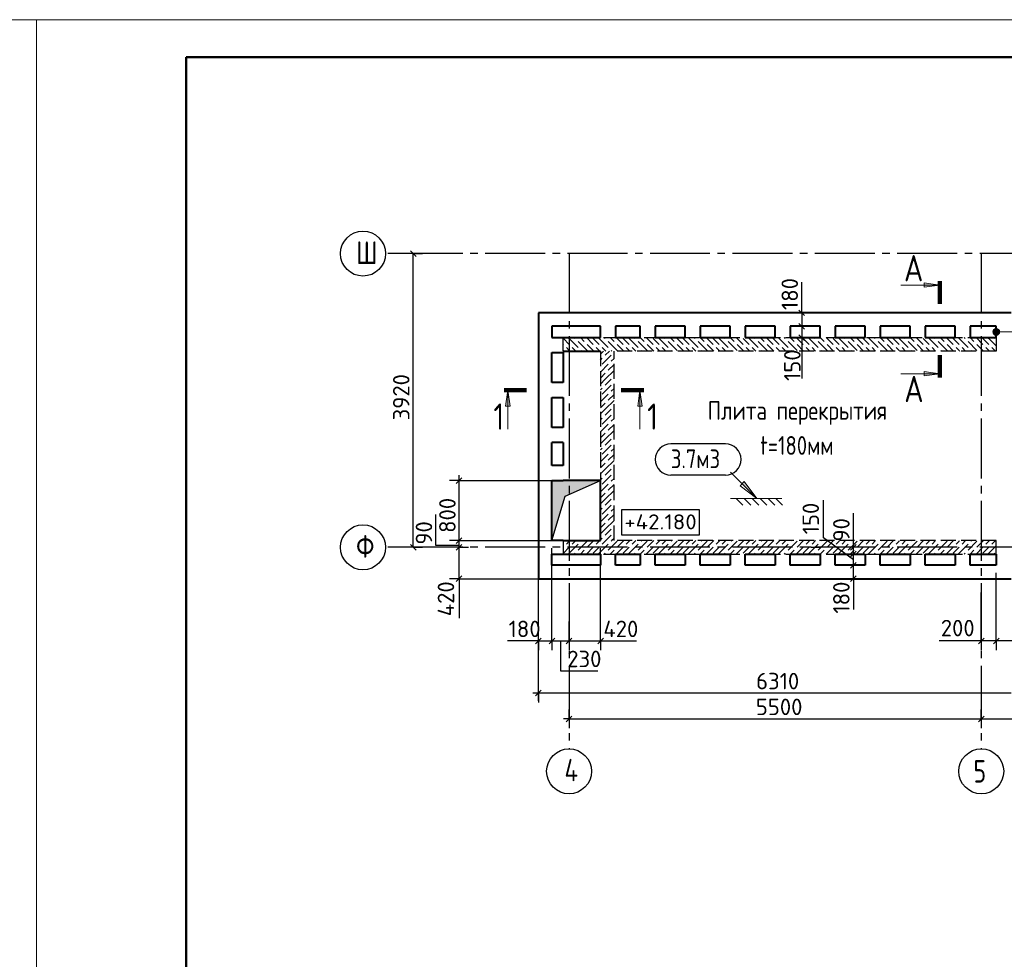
# Model space of a CAD drawing. Header units: millimetres. Extents: x 40580 to 1930067, y -240640 to 81020.
# Tile 668 of 686: x 1802227 to 1815366, y -222392 to -209850. Entities that reach past the tile are written whole.
import ezdxf

# ---------------------------------------------------------------- set-up
doc = ezdxf.new("R2010")
doc.units = ezdxf.units.MM
for name, pattern in [('______2', [270, 200, -70]), ('______5', [1100, 800, -100, 100, -100]), ('CENTER', [2, 1.25, -0.25, 0.25, -0.25])]:
    doc.linetypes.add(name, pattern=pattern)
for name, color, linetype, lineweight in [('Standard', 7, 'Continuous', 25), ('Высотные отметки', 7, 'Continuous', 25), ('ОСИ', 7, 'CENTER', 15), ('Основная', 7, 'Continuous', 40), ('Примечания', 7, 'Continuous', 13), ('Узлы символ', 7, 'Continuous', 25)]:
    doc.layers.add(name, color=color, linetype=linetype, lineweight=lineweight)
doc.layers.add('ЖБ Стена верхний уровень', color=7, linetype='______2', true_color=0x656565)
for name, color, linetype in [('Размерная выноска', 7, 'Continuous'), ('Тонкие', 7, 'Continuous'), ('ФВ-2', 7, 'Continuous')]:
    doc.layers.add(name, color=color, linetype=linetype)
doc.styles.add('GOST 2.304', font='isocpeur.ttf', dxfattribs={"width": 0.8})
doc.styles.add('ISOCPEUR', font='isocpeur.ttf')

msp = doc.modelspace()

# ---------------------------------------------------------------- hatches: boundary and pattern name
at = {"layer": 'Примечания', "linetype": 'Continuous', "lineweight": 13, "transparency": 33554687}
for points in [[(1815219.7, -214039.9), (1815219.7, -213994.9), (1815213.4, -214017.4)], [(1815235.9, -214056.1), (1815235.9, -213978.7), (1815219.7, -213994.9)], [(1815235.9, -214056.1), (1815219.7, -213994.9), (1815219.7, -214039.9)], [(1815258.4, -214062.4), (1815258.4, -213972.4), (1815235.9, -213978.7)], [(1815258.4, -214062.4), (1815235.9, -213978.7), (1815235.9, -214056.1)], [(1815280.9, -214056.1), (1815280.9, -213978.7), (1815258.4, -213972.4)], [(1815280.9, -214056.1), (1815258.4, -213972.4), (1815258.4, -214062.4)], [(1815297.1, -214039.9), (1815297.1, -213994.9), (1815280.9, -213978.7)], [(1815297.1, -214039.9), (1815280.9, -213978.7), (1815280.9, -214056.1)], [(1815297.1, -213994.9), (1815297.1, -214039.9), (1815303.4, -214017.4)], [(1811867.9, -216043.1), (1812065.9, -216241.1), (1811896.2, -216014.9)]]:
    msp.add_hatch(color=7, dxfattribs=at).paths.add_polyline_path(points)
at = {"layer": 'Узлы символ', "linetype": 'Continuous', "lineweight": 13, "transparency": 33554687}
for points in [[(1814296.3, -213361.4), (1814506.3, -213391.4), (1814296.3, -213421.4)], [(1814296.3, -214545.6), (1814506.3, -214575.6), (1814296.3, -214605.6)], [(1808711.5, -215006.5), (1808741.5, -214796.5), (1808771.5, -215006.5)], [(1810473.8, -215006.5), (1810503.8, -214796.5), (1810533.8, -215006.5)]]:
    msp.add_hatch(color=7, dxfattribs=at).paths.add_polyline_path(points, flags=16)
at = {"layer": 'ФВ-2'}
h = msp.add_hatch(color=256, dxfattribs=at)
h.dxf.hatch_style = 1
h.paths.add_polyline_path([(1809741.9, -216105.1), (1809505.4, -216207.9), (1809328.4, -216802.4), (1809328.4, -216022.4)])
h.paths.add_polyline_path([(1809741.9, -216105.1), (1809328.4, -216022.4), (1809328.4, -216002.4), (1809978.4, -216002.4)])

# ---------------------------------------------------------------- linework, layer by layer
at = {"layer": 'Standard', "color": 251, "linetype": 'Continuous', "lineweight": -3, "true_color": 0x656565, "transparency": 33554687}
for p, q in [((1807478.4, -212972.4), (1807353.4, -212972.4)), ((1807478.4, -212972.4), (1807603.4, -212972.4)), ((1812788.4, -213762.4), (1812663.4, -213762.4)), ((1812788.4, -213762.4), (1812913.4, -213762.4)), ((1812788.4, -213942.4), (1812663.4, -213942.4)), ((1812788.4, -213942.4), (1812688.4, -213942.4)), ((1812788.4, -214092.4), (1812663.4, -214092.4)), ((1812788.4, -214092.4), (1812663.4, -214092.4)), ((1812788.4, -214092.4), (1812688.4, -214092.4)), ((1812788.4, -214092.4), (1812688.4, -214092.4)), ((1808089.4, -216002.4), (1807964.4, -216002.4)), ((1808089.4, -216002.4), (1808214.4, -216002.4)), ((1807478.4, -216892.4), (1807353.4, -216892.4)), ((1807478.4, -216892.4), (1807603.4, -216892.4)), ((1808089.4, -216802.4), (1807964.4, -216802.4)), ((1808089.4, -216892.4), (1807964.4, -216892.4)), ((1808089.4, -216802.4), (1808214.4, -216802.4)), ((1808089.4, -216892.4), (1808214.4, -216892.4)), ((1812788.4, -216892.4), (1812663.4, -216892.4)), ((1812788.4, -216892.4), (1812913.4, -216892.4)), ((1812788.4, -216892.4), (1812788.4, -216892.4)), ((1812788.4, -216982.4), (1812663.4, -216982.4)), ((1812788.4, -216982.4), (1812688.4, -216982.4)), ((1812788.4, -217132.4), (1812663.4, -217132.4)), ((1812788.4, -217132.4), (1812688.4, -217132.4)), ((1808089.4, -217312.4), (1807964.4, -217312.4)), ((1808089.4, -217312.4), (1808214.4, -217312.4)), ((1809148.4, -218837.9), (1809148.4, -217307.6)), ((1812788.4, -217312.4), (1812663.4, -217312.4)), ((1812788.4, -217312.4), (1812913.4, -217312.4)), ((1812788.4, -217312.4), (1812788.4, -217312.4)), ((1809148.4, -218141.4), (1809148.4, -218016.4)), ((1809328.4, -218141.4), (1809328.4, -218016.4)), ((1809558.4, -218141.4), (1809558.4, -218016.4)), ((1809978.4, -218141.4), (1809978.4, -218016.4)), ((1815058.4, -218141.4), (1815058.4, -218016.4)), ((1815258.4, -218141.4), (1815258.4, -218016.4)), ((1809148.4, -218141.4), (1809148.4, -218266.4)), ((1809328.4, -218141.4), (1809328.4, -218266.4)), ((1809558.4, -218141.4), (1809558.4, -218266.4)), ((1809978.4, -218141.4), (1809978.4, -218266.4)), ((1815058.4, -218141.4), (1815058.4, -218266.4)), ((1815258.4, -218141.4), (1815258.4, -218266.4)), ((1809148.4, -218942.7), (1809148.4, -218817.7)), ((1809148.4, -218837.9), (1809148.4, -218962.9)), ((1809558.4, -219182.4), (1809558.4, -219057.4)), ((1815058.4, -219182.4), (1815058.4, -219057.4)), ((1809558.4, -219182.4), (1809558.4, -219307.4)), ((1809558.4, -219182.4), (1809558.4, -219182.4)), ((1815058.4, -219182.4), (1815058.4, -219307.4)), ((1815058.4, -219182.4), (1815058.4, -219182.4))]:
    msp.add_line(p, q, dxfattribs=at)
at = {"layer": 'Standard', "color": 7, "linetype": 'Continuous', "lineweight": 25, "transparency": 33554687}
for p, q in [((1807515.9, -213009.9), (1807440.9, -212934.9)), ((1812625.9, -213724.9), (1812700.9, -213799.9)), ((1812625.9, -213904.9), (1812700.9, -213979.9)), ((1812625.9, -214054.9), (1812700.9, -214129.9)), ((1808051.9, -216039.9), (1808126.9, -215964.9)), ((1808051.9, -216839.9), (1808126.9, -216764.9)), ((1807515.9, -216929.9), (1807440.9, -216854.9)), ((1808051.9, -216929.9), (1808126.9, -216854.9)), ((1813314, -216929.9), (1813389, -216854.9)), ((1813314, -217019.9), (1813389, -216944.9)), ((1813314, -217169.9), (1813389, -217094.9)), ((1808051.9, -217349.9), (1808126.9, -217274.9)), ((1813314, -217349.9), (1813389, -217274.9)), ((1809110.9, -218178.9), (1809185.9, -218103.9)), ((1809290.9, -218178.9), (1809365.9, -218103.9)), ((1809520.9, -218178.9), (1809595.9, -218103.9)), ((1809940.9, -218178.9), (1810015.9, -218103.9)), ((1815095.9, -218103.9), (1815020.9, -218178.9)), ((1815295.9, -218103.9), (1815220.9, -218178.9)), ((1809185.9, -218800.4), (1809110.9, -218875.4)), ((1809520.9, -219219.9), (1809595.9, -219144.9)), ((1815020.9, -219219.9), (1815095.9, -219144.9))]:
    msp.add_line(p, q, dxfattribs=at)
at = {"layer": 'Standard', "color": 7, "linetype": 'Continuous', "lineweight": -3, "transparency": 33554687}
for p, q in [((1807478.4, -216892.4), (1807478.4, -212972.4)), ((1812663.4, -213762.4), (1812663.4, -213687.4)), ((1812663.4, -213762.4), (1812663.4, -213942.4)), ((1812663.4, -213942.4), (1812663.4, -214092.4)), ((1812663.4, -214092.4), (1812663.4, -214182.4)), ((1808089.4, -216002.4), (1808089.4, -215927.4)), ((1808089.4, -216422.4), (1808089.4, -216002.4)), ((1808089.4, -216652.4), (1808089.4, -216422.4)), ((1808089.4, -217312.4), (1808089.4, -216652.4)), ((1813351.5, -216892.4), (1813351.5, -216817.4)), ((1813351.5, -216982.4), (1813351.5, -216892.4)), ((1813351.5, -217132.4), (1813351.5, -216982.4)), ((1813351.5, -217312.4), (1813351.5, -217132.4)), ((1808089.4, -217312.4), (1808089.4, -217387.4)), ((1809148.4, -218141.4), (1809073.4, -218141.4)), ((1809148.4, -218141.4), (1809328.4, -218141.4)), ((1809328.4, -218141.4), (1809558.4, -218141.4)), ((1809558.4, -218141.4), (1809978.4, -218141.4)), ((1809978.4, -218141.4), (1810053.4, -218141.4)), ((1815058.4, -218141.4), (1814983.4, -218141.4)), ((1815258.4, -218141.4), (1815058.4, -218141.4)), ((1816358.4, -218141.4), (1815258.4, -218141.4)), ((1809148.4, -218837.9), (1809073.4, -218837.9)), ((1809558.4, -219182.4), (1809483.4, -219182.4)), ((1809558.4, -219182.4), (1815058.4, -219182.4)), ((1815058.4, -219182.4), (1816308.4, -219182.4))]:
    msp.add_line(p, q, dxfattribs=at)
at = {"layer": 'Standard', "color": 7, "linetype": 'Continuous', "lineweight": 13, "transparency": 33554687}
for points in [[(1760450, -239549.7), (1802450, -239549.7), (1802450, -209849.7), (1760450, -209849.7), (1760450, -239549.7)], [(1802450, -239549.7), (1823450, -239549.7), (1823450, -209849.7), (1802450, -209849.7), (1802450, -239549.7)]]:
    msp.add_lwpolyline(points, close=True, dxfattribs=at)
at = {"layer": 'Standard', "color": 7, "linetype": 'Continuous', "lineweight": 50, "transparency": 33554687}
msp.add_lwpolyline([(1804450, -210349.7), (1822950, -210349.7), (1822950, -239049.7), (1804450, -239049.7), (1804450, -210349.7)], close=True, dxfattribs=at)
at = {"layer": 'Standard', "color": 251, "linetype": 'Continuous', "lineweight": -3, "true_color": 0x656565, "transparency": 33554687}
for points in [[(1807478.4, -212972.4), (1807461.4, -212972.4), (1807461.4, -212972.4), (1807207.9, -212972.4)], [(1808089.4, -216002.4), (1808106.4, -216002.4), (1808106.4, -216002.4), (1809328.4, -216002.4)], [(1807478.4, -216892.4), (1807461.4, -216892.4), (1807461.4, -216892.4), (1807461.4, -216892.4), (1807461.4, -216892.4), (1807207.9, -216892.4)], [(1808089.4, -216802.4), (1808106.4, -216802.4), (1808106.4, -216802.4), (1809328.4, -216802.4)], [(1809328.4, -218141.4), (1809328.4, -218124.4), (1809328.4, -218124.4), (1809328.4, -216902.4)], [(1809978.4, -218141.4), (1809978.4, -218124.4), (1809978.4, -218124.4), (1809978.4, -216902.4)], [(1808089.4, -217312.4), (1808106.4, -217312.4), (1808106.4, -217312.4), (1809328.4, -217312.4)], [(1815258.4, -218141.4), (1815258.4, -218117.6), (1815258.4, -218117.6), (1815258.4, -217232.4)], [(1809148.4, -218141.4), (1809148.4, -218124.4), (1809148.4, -218124.4), (1809148.4, -217412.4)], [(1815058.4, -218141.4), (1815058.4, -218116.5), (1815058.4, -218116.5), (1815058.4, -217497.6)], [(1809558.4, -218141.4), (1809558.4, -218124.4), (1809558.4, -218124.4), (1809558.4, -217882.4)]]:
    msp.add_lwpolyline(points, dxfattribs=at)
at = {"layer": 'Standard', "color": 7, "linetype": 'Continuous', "lineweight": -3, "transparency": 33554687}
msp.add_lwpolyline([(1815458.4, -218837.9), (1812707.7, -218837.9), (1812707.7, -218837.9), (1809148.4, -218837.9)], dxfattribs=at)
at = {"layer": 'Высотные отметки', "color": 7, "linetype": 'Continuous', "lineweight": -3, "transparency": 33554687}
msp.add_lwpolyline([(1810258.1, -216725.9), (1811296.9, -216725.9), (1811296.9, -216392.5), (1810258.1, -216392.5), (1810258.1, -216725.9)], dxfattribs=at)
at = {"layer": 'ЖБ Стена верхний уровень', "color": 251, "linetype": '______2', "lineweight": -3, "true_color": 0x656565, "transparency": 33554687}
for p, q in [((1809478.4, -214272.4), (1809478.4, -214092.4)), ((1809478.4, -214092.4), (1815258.4, -214092.4)), ((1815258.4, -214092.4), (1815258.4, -214272.4)), ((1809978.4, -214272.4), (1809478.4, -214272.4)), ((1809978.4, -214272.4), (1809978.4, -216802.4)), ((1810158.4, -216802.4), (1810158.4, -214272.4)), ((1815258.4, -214272.4), (1810158.4, -214272.4)), ((1809978.4, -216802.4), (1809478.4, -216802.4)), ((1809478.4, -216802.4), (1809478.4, -216982.4)), ((1815258.4, -216802.4), (1810158.4, -216802.4)), ((1815258.4, -216982.4), (1815258.4, -216802.4)), ((1809478.4, -216982.4), (1815258.4, -216982.4))]:
    msp.add_line(p, q, dxfattribs=at)
at = {"layer": 'ЖБ Стена верхний уровень', "color": 9, "linetype": 'Continuous', "lineweight": -3, "true_color": 0xc7c7c7, "transparency": 33554687}
for p, q in [((1809561.6, -214185.4), (1809481.6, -214105.4)), ((1809561.6, -214105.4), (1809548.5, -214092.4)), ((1809561.6, -214105.4), (1809681.6, -214225.4)), ((1809641.6, -214105.4), (1809628.5, -214092.4)), ((1809801.6, -214265.4), (1809681.6, -214145.4)), ((1809708.5, -214092.4), (1809761.6, -214145.4)), ((1809881.6, -214185.4), (1809788.5, -214092.4)), ((1809961.6, -214185.4), (1809881.6, -214105.4)), ((1809961.6, -214105.4), (1809948.5, -214092.4)), ((1809961.6, -214105.4), (1810081.6, -214225.4)), ((1810041.6, -214105.4), (1810028.5, -214092.4)), ((1810201.6, -214265.4), (1810081.6, -214145.4)), ((1810108.5, -214092.4), (1810161.6, -214145.4)), ((1810281.6, -214185.4), (1810188.5, -214092.4)), ((1810361.6, -214185.4), (1810281.6, -214105.4)), ((1810361.6, -214105.4), (1810348.5, -214092.4)), ((1810361.6, -214105.4), (1810481.6, -214225.4)), ((1810441.6, -214105.4), (1810428.5, -214092.4)), ((1810601.6, -214265.4), (1810481.6, -214145.4)), ((1810508.5, -214092.4), (1810561.6, -214145.4)), ((1810681.6, -214185.4), (1810588.5, -214092.4)), ((1810761.6, -214185.4), (1810681.6, -214105.4)), ((1810761.6, -214105.4), (1810748.5, -214092.4)), ((1810761.6, -214105.4), (1810881.6, -214225.4)), ((1810841.6, -214105.4), (1810828.5, -214092.4)), ((1811001.6, -214265.4), (1810881.6, -214145.4)), ((1810908.5, -214092.4), (1810961.6, -214145.4)), ((1811081.6, -214185.4), (1810988.5, -214092.4)), ((1811161.6, -214185.4), (1811081.6, -214105.4)), ((1811161.6, -214105.4), (1811148.5, -214092.4)), ((1811161.6, -214105.4), (1811281.6, -214225.4)), ((1811241.6, -214105.4), (1811228.5, -214092.4)), ((1811401.6, -214265.4), (1811281.6, -214145.4)), ((1811308.5, -214092.4), (1811361.6, -214145.4)), ((1811481.6, -214185.4), (1811388.5, -214092.4)), ((1811561.6, -214185.4), (1811481.6, -214105.4)), ((1811561.6, -214105.4), (1811548.5, -214092.4)), ((1811561.6, -214105.4), (1811681.6, -214225.4)), ((1811641.6, -214105.4), (1811628.5, -214092.4)), ((1811801.6, -214265.4), (1811681.6, -214145.4)), ((1811708.5, -214092.4), (1811761.6, -214145.4)), ((1811881.6, -214185.4), (1811788.5, -214092.4)), ((1811961.6, -214185.4), (1811881.6, -214105.4)), ((1811961.6, -214105.4), (1811948.5, -214092.4)), ((1811961.6, -214105.4), (1812081.6, -214225.4)), ((1812041.6, -214105.4), (1812028.5, -214092.4)), ((1812201.6, -214265.4), (1812081.6, -214145.4)), ((1812108.5, -214092.4), (1812161.6, -214145.4)), ((1812281.6, -214185.4), (1812188.5, -214092.4)), ((1812361.6, -214185.4), (1812281.6, -214105.4)), ((1812361.6, -214105.4), (1812348.5, -214092.4)), ((1812361.6, -214105.4), (1812481.6, -214225.4)), ((1812441.6, -214105.4), (1812428.5, -214092.4)), ((1812601.6, -214265.4), (1812481.6, -214145.4)), ((1812508.5, -214092.4), (1812561.6, -214145.4)), ((1812681.6, -214185.4), (1812588.5, -214092.4)), ((1812761.6, -214185.4), (1812681.6, -214105.4)), ((1812761.6, -214105.4), (1812748.5, -214092.4)), ((1812761.6, -214105.4), (1812881.6, -214225.4)), ((1812841.6, -214105.4), (1812828.5, -214092.4)), ((1813001.6, -214265.4), (1812881.6, -214145.4)), ((1812908.5, -214092.4), (1812961.6, -214145.4)), ((1813081.6, -214185.4), (1812988.5, -214092.4)), ((1813161.6, -214185.4), (1813081.6, -214105.4)), ((1813161.6, -214105.4), (1813148.5, -214092.4)), ((1813161.6, -214105.4), (1813281.6, -214225.4)), ((1813241.6, -214105.4), (1813228.5, -214092.4)), ((1813401.6, -214265.4), (1813281.6, -214145.4)), ((1813308.5, -214092.4), (1813361.6, -214145.4)), ((1813481.6, -214185.4), (1813388.5, -214092.4)), ((1813561.6, -214185.4), (1813481.6, -214105.4)), ((1813561.6, -214105.4), (1813548.5, -214092.4)), ((1813561.6, -214105.4), (1813681.6, -214225.4)), ((1813641.6, -214105.4), (1813628.5, -214092.4)), ((1813801.6, -214265.4), (1813681.6, -214145.4)), ((1813708.5, -214092.4), (1813761.6, -214145.4)), ((1813881.6, -214185.4), (1813788.5, -214092.4)), ((1813961.6, -214185.4), (1813881.6, -214105.4)), ((1813961.6, -214105.4), (1813948.5, -214092.4)), ((1813961.6, -214105.4), (1814081.6, -214225.4)), ((1814041.6, -214105.4), (1814028.5, -214092.4)), ((1814201.6, -214265.4), (1814081.6, -214145.4)), ((1814108.5, -214092.4), (1814161.6, -214145.4)), ((1814281.6, -214185.4), (1814188.5, -214092.4)), ((1814361.6, -214185.4), (1814281.6, -214105.4)), ((1814361.6, -214105.4), (1814348.5, -214092.4)), ((1814361.6, -214105.4), (1814481.6, -214225.4)), ((1814441.6, -214105.4), (1814428.5, -214092.4)), ((1814601.6, -214265.4), (1814481.6, -214145.4)), ((1814508.5, -214092.4), (1814561.6, -214145.4)), ((1814681.6, -214185.4), (1814588.5, -214092.4)), ((1814761.6, -214185.4), (1814681.6, -214105.4)), ((1814761.6, -214105.4), (1814748.5, -214092.4)), ((1814761.6, -214105.4), (1814881.6, -214225.4)), ((1814841.6, -214105.4), (1814828.5, -214092.4)), ((1815001.6, -214265.4), (1814881.6, -214145.4)), ((1814908.5, -214092.4), (1814961.6, -214145.4)), ((1815081.6, -214185.4), (1814988.5, -214092.4)), ((1815161.6, -214185.4), (1815081.6, -214105.4)), ((1815161.6, -214105.4), (1815148.5, -214092.4)), ((1815161.6, -214105.4), (1815258.4, -214202.3)), ((1815241.6, -214105.4), (1815228.5, -214092.4)), ((1809481.6, -214185.4), (1809478.4, -214182.3)), ((1809488.5, -214272.4), (1809478.4, -214262.3)), ((1809521.6, -214225.4), (1809561.6, -214265.4)), ((1809561.6, -214265.4), (1809568.5, -214272.4)), ((1809648.5, -214272.4), (1809601.6, -214225.4)), ((1809728.5, -214272.4), (1809721.6, -214265.4)), ((1809888.5, -214272.4), (1809801.6, -214185.4)), ((1809921.6, -214225.4), (1809961.6, -214265.4)), ((1809961.6, -214265.4), (1809968.5, -214272.4)), ((1810018.5, -214272.4), (1809978.4, -214312.5)), ((1810048.5, -214272.4), (1810001.6, -214225.4)), ((1810098.5, -214272.4), (1810041.6, -214329.3)), ((1810128.5, -214272.4), (1810121.6, -214265.4)), ((1810288.5, -214272.4), (1810201.6, -214185.4)), ((1810321.6, -214225.4), (1810361.6, -214265.4)), ((1810361.6, -214265.4), (1810368.5, -214272.4)), ((1810448.5, -214272.4), (1810401.6, -214225.4)), ((1810528.5, -214272.4), (1810521.6, -214265.4)), ((1810688.5, -214272.4), (1810601.6, -214185.4)), ((1810721.6, -214225.4), (1810761.6, -214265.4)), ((1810761.6, -214265.4), (1810768.5, -214272.4)), ((1810848.5, -214272.4), (1810801.6, -214225.4)), ((1810928.5, -214272.4), (1810921.6, -214265.4)), ((1811088.5, -214272.4), (1811001.6, -214185.4)), ((1811121.6, -214225.4), (1811161.6, -214265.4)), ((1811161.6, -214265.4), (1811168.5, -214272.4)), ((1811248.5, -214272.4), (1811201.6, -214225.4)), ((1811328.5, -214272.4), (1811321.6, -214265.4)), ((1811488.5, -214272.4), (1811401.6, -214185.4)), ((1811521.6, -214225.4), (1811561.6, -214265.4)), ((1811561.6, -214265.4), (1811568.5, -214272.4)), ((1811648.5, -214272.4), (1811601.6, -214225.4)), ((1811728.5, -214272.4), (1811721.6, -214265.4)), ((1811888.5, -214272.4), (1811801.6, -214185.4)), ((1811921.6, -214225.4), (1811961.6, -214265.4)), ((1811961.6, -214265.4), (1811968.5, -214272.4)), ((1812048.5, -214272.4), (1812001.6, -214225.4)), ((1812128.5, -214272.4), (1812121.6, -214265.4)), ((1812288.5, -214272.4), (1812201.6, -214185.4)), ((1812321.6, -214225.4), (1812361.6, -214265.4)), ((1812361.6, -214265.4), (1812368.5, -214272.4)), ((1812448.5, -214272.4), (1812401.6, -214225.4)), ((1812528.5, -214272.4), (1812521.6, -214265.4)), ((1812688.5, -214272.4), (1812601.6, -214185.4)), ((1812721.6, -214225.4), (1812761.6, -214265.4)), ((1812761.6, -214265.4), (1812768.5, -214272.4)), ((1812848.5, -214272.4), (1812801.6, -214225.4)), ((1812928.5, -214272.4), (1812921.6, -214265.4)), ((1813088.5, -214272.4), (1813001.6, -214185.4)), ((1813121.6, -214225.4), (1813161.6, -214265.4)), ((1813161.6, -214265.4), (1813168.5, -214272.4)), ((1813248.5, -214272.4), (1813201.6, -214225.4)), ((1813328.5, -214272.4), (1813321.6, -214265.4)), ((1813488.5, -214272.4), (1813401.6, -214185.4)), ((1813521.6, -214225.4), (1813561.6, -214265.4)), ((1813561.6, -214265.4), (1813568.5, -214272.4)), ((1813648.5, -214272.4), (1813601.6, -214225.4)), ((1813728.5, -214272.4), (1813721.6, -214265.4)), ((1813888.5, -214272.4), (1813801.6, -214185.4)), ((1813921.6, -214225.4), (1813961.6, -214265.4)), ((1813961.6, -214265.4), (1813968.5, -214272.4)), ((1814048.5, -214272.4), (1814001.6, -214225.4)), ((1814128.5, -214272.4), (1814121.6, -214265.4)), ((1814288.5, -214272.4), (1814201.6, -214185.4)), ((1814321.6, -214225.4), (1814361.6, -214265.4)), ((1814361.6, -214265.4), (1814368.5, -214272.4)), ((1814448.5, -214272.4), (1814401.6, -214225.4)), ((1814528.5, -214272.4), (1814521.6, -214265.4)), ((1814688.5, -214272.4), (1814601.6, -214185.4)), ((1814721.6, -214225.4), (1814761.6, -214265.4)), ((1814761.6, -214265.4), (1814768.5, -214272.4)), ((1814848.5, -214272.4), (1814801.6, -214225.4)), ((1814928.5, -214272.4), (1814921.6, -214265.4)), ((1815088.5, -214272.4), (1815001.6, -214185.4)), ((1815121.6, -214225.4), (1815161.6, -214265.4)), ((1815161.6, -214265.4), (1815168.5, -214272.4)), ((1815248.5, -214272.4), (1815201.6, -214225.4)), ((1809978.4, -214392.5), (1810001.6, -214369.3)), ((1810121.6, -214329.3), (1810001.6, -214449.3)), ((1810158.4, -214372.5), (1810121.6, -214409.3)), ((1809978.4, -214552.5), (1810081.6, -214449.3)), ((1810041.6, -214649.3), (1810158.4, -214532.5)), ((1810158.4, -214452.5), (1810081.6, -214529.3)), ((1810041.6, -214569.3), (1809978.4, -214632.5)), ((1810041.6, -214649.3), (1809978.4, -214712.5)), ((1810121.6, -214649.3), (1810041.6, -214729.3)), ((1809978.4, -214792.5), (1810001.6, -214769.3)), ((1810121.6, -214729.3), (1810001.6, -214849.3)), ((1810158.4, -214772.5), (1810121.6, -214809.3)), ((1809978.4, -214952.5), (1810081.6, -214849.3)), ((1810041.6, -215049.3), (1810158.4, -214932.5)), ((1810158.4, -214852.5), (1810081.6, -214929.3)), ((1810041.6, -214969.3), (1809978.4, -215032.5)), ((1810041.6, -215049.3), (1809978.4, -215112.5)), ((1810121.6, -215049.3), (1810041.6, -215129.3)), ((1809978.4, -215192.5), (1810001.6, -215169.3)), ((1810121.6, -215129.3), (1810001.6, -215249.3)), ((1810158.4, -215172.5), (1810121.6, -215209.3)), ((1809978.4, -215352.5), (1810081.6, -215249.3)), ((1810041.6, -215449.3), (1810158.4, -215332.5)), ((1810158.4, -215252.5), (1810081.6, -215329.3)), ((1810041.6, -215369.3), (1809978.4, -215432.5)), ((1810041.6, -215449.3), (1809978.4, -215512.5)), ((1810121.6, -215449.3), (1810041.6, -215529.3)), ((1809978.4, -215592.5), (1810001.6, -215569.3)), ((1810121.6, -215529.3), (1810001.6, -215649.3)), ((1810158.4, -215572.5), (1810121.6, -215609.3)), ((1809978.4, -215752.5), (1810081.6, -215649.3)), ((1810041.6, -215849.3), (1810158.4, -215732.5)), ((1810158.4, -215652.5), (1810081.6, -215729.3)), ((1810041.6, -215769.3), (1809978.4, -215832.5)), ((1810041.6, -215849.3), (1809978.4, -215912.5)), ((1810121.6, -215849.3), (1810041.6, -215929.3)), ((1809978.4, -215992.5), (1810001.6, -215969.3)), ((1810121.6, -215929.3), (1810001.6, -216049.3)), ((1810158.4, -215972.5), (1810121.6, -216009.3)), ((1809978.4, -216152.5), (1810081.6, -216049.3)), ((1810041.6, -216249.3), (1810158.4, -216132.5)), ((1810158.4, -216052.5), (1810081.6, -216129.3)), ((1810041.6, -216169.3), (1809978.4, -216232.5)), ((1810041.6, -216249.3), (1809978.4, -216312.5)), ((1810121.6, -216249.3), (1810041.6, -216329.3)), ((1809978.4, -216392.5), (1810001.6, -216369.3)), ((1810121.6, -216329.3), (1810001.6, -216449.3)), ((1810158.4, -216372.5), (1810121.6, -216409.3)), ((1809978.4, -216552.5), (1810081.6, -216449.3)), ((1810158.4, -216452.5), (1810081.6, -216529.3)), ((1810041.6, -216569.3), (1809978.4, -216632.5)), ((1810041.6, -216649.3), (1809978.4, -216712.5)), ((1810041.6, -216649.3), (1810158.4, -216532.5)), ((1810121.6, -216649.3), (1810041.6, -216729.3)), ((1809978.4, -216792.5), (1810001.6, -216769.3)), ((1810121.6, -216729.3), (1810048.5, -216802.4)), ((1810158.4, -216772.5), (1810128.5, -216802.4)), ((1809488.5, -216802.4), (1809478.4, -216812.5)), ((1809481.6, -216889.3), (1809478.4, -216892.5)), ((1809561.6, -216889.3), (1809481.6, -216969.3)), ((1809521.6, -216849.3), (1809561.6, -216809.3)), ((1809561.6, -216809.3), (1809568.5, -216802.4)), ((1809561.6, -216969.3), (1809681.6, -216849.3)), ((1809648.5, -216802.4), (1809601.6, -216849.3)), ((1809801.6, -216809.3), (1809681.6, -216929.3)), ((1809728.5, -216802.4), (1809721.6, -216809.3)), ((1809881.6, -216889.3), (1809788.5, -216982.4)), ((1809888.5, -216802.4), (1809801.6, -216889.3)), ((1809961.6, -216889.3), (1809881.6, -216969.3)), ((1809921.6, -216849.3), (1809961.6, -216809.3)), ((1809961.6, -216809.3), (1809968.5, -216802.4)), ((1809961.6, -216969.3), (1810081.6, -216849.3)), ((1810048.5, -216802.4), (1810001.6, -216849.3)), ((1810201.6, -216809.3), (1810081.6, -216929.3)), ((1810128.5, -216802.4), (1810121.6, -216809.3)), ((1810281.6, -216889.3), (1810188.5, -216982.4)), ((1810288.5, -216802.4), (1810201.6, -216889.3)), ((1810361.6, -216889.3), (1810281.6, -216969.3)), ((1810321.6, -216849.3), (1810361.6, -216809.3)), ((1810361.6, -216809.3), (1810368.5, -216802.4)), ((1810361.6, -216969.3), (1810481.6, -216849.3)), ((1810448.5, -216802.4), (1810401.6, -216849.3)), ((1810601.6, -216809.3), (1810481.6, -216929.3)), ((1810528.5, -216802.4), (1810521.6, -216809.3)), ((1810681.6, -216889.3), (1810588.5, -216982.4)), ((1810688.5, -216802.4), (1810601.6, -216889.3)), ((1810761.6, -216889.3), (1810681.6, -216969.3)), ((1810721.6, -216849.3), (1810761.6, -216809.3)), ((1810761.6, -216809.3), (1810768.5, -216802.4)), ((1810761.6, -216969.3), (1810881.6, -216849.3)), ((1810848.5, -216802.4), (1810801.6, -216849.3)), ((1811001.6, -216809.3), (1810881.6, -216929.3)), ((1810928.5, -216802.4), (1810921.6, -216809.3)), ((1811081.6, -216889.3), (1810988.5, -216982.4)), ((1811088.5, -216802.4), (1811001.6, -216889.3)), ((1811161.6, -216889.3), (1811081.6, -216969.3)), ((1811121.6, -216849.3), (1811161.6, -216809.3)), ((1811161.6, -216809.3), (1811168.5, -216802.4)), ((1811161.6, -216969.3), (1811281.6, -216849.3)), ((1811248.5, -216802.4), (1811201.6, -216849.3)), ((1811401.6, -216809.3), (1811281.6, -216929.3)), ((1811328.5, -216802.4), (1811321.6, -216809.3)), ((1811481.6, -216889.3), (1811388.5, -216982.4)), ((1811488.5, -216802.4), (1811401.6, -216889.3)), ((1811561.6, -216889.3), (1811481.6, -216969.3)), ((1811521.6, -216849.3), (1811561.6, -216809.3)), ((1811561.6, -216809.3), (1811568.5, -216802.4)), ((1811561.6, -216969.3), (1811681.6, -216849.3)), ((1811648.5, -216802.4), (1811601.6, -216849.3)), ((1811801.6, -216809.3), (1811681.6, -216929.3)), ((1811728.5, -216802.4), (1811721.6, -216809.3)), ((1811881.6, -216889.3), (1811788.5, -216982.4)), ((1811888.5, -216802.4), (1811801.6, -216889.3)), ((1811961.6, -216889.3), (1811881.6, -216969.3)), ((1811921.6, -216849.3), (1811961.6, -216809.3)), ((1811961.6, -216809.3), (1811968.5, -216802.4)), ((1811961.6, -216969.3), (1812081.6, -216849.3)), ((1812048.5, -216802.4), (1812001.6, -216849.3)), ((1812201.6, -216809.3), (1812081.6, -216929.3)), ((1812128.5, -216802.4), (1812121.6, -216809.3)), ((1812281.6, -216889.3), (1812188.5, -216982.4)), ((1812288.5, -216802.4), (1812201.6, -216889.3)), ((1812361.6, -216889.3), (1812281.6, -216969.3)), ((1812321.6, -216849.3), (1812361.6, -216809.3)), ((1812361.6, -216809.3), (1812368.5, -216802.4)), ((1812361.6, -216969.3), (1812481.6, -216849.3)), ((1812448.5, -216802.4), (1812401.6, -216849.3)), ((1812601.6, -216809.3), (1812481.6, -216929.3)), ((1812528.5, -216802.4), (1812521.6, -216809.3)), ((1812681.6, -216889.3), (1812588.5, -216982.4)), ((1812688.5, -216802.4), (1812601.6, -216889.3)), ((1812761.6, -216889.3), (1812681.6, -216969.3)), ((1812721.6, -216849.3), (1812761.6, -216809.3)), ((1812761.6, -216809.3), (1812768.5, -216802.4)), ((1812761.6, -216969.3), (1812881.6, -216849.3)), ((1812848.5, -216802.4), (1812801.6, -216849.3)), ((1813001.6, -216809.3), (1812881.6, -216929.3)), ((1812928.5, -216802.4), (1812921.6, -216809.3)), ((1813081.6, -216889.3), (1812988.5, -216982.4)), ((1813088.5, -216802.4), (1813001.6, -216889.3)), ((1813161.6, -216889.3), (1813081.6, -216969.3)), ((1813121.6, -216849.3), (1813161.6, -216809.3)), ((1813161.6, -216809.3), (1813168.5, -216802.4)), ((1813161.6, -216969.3), (1813281.6, -216849.3)), ((1813248.5, -216802.4), (1813201.6, -216849.3)), ((1813401.6, -216809.3), (1813281.6, -216929.3)), ((1813328.5, -216802.4), (1813321.6, -216809.3)), ((1813481.6, -216889.3), (1813388.5, -216982.4)), ((1813488.5, -216802.4), (1813401.6, -216889.3)), ((1813561.6, -216889.3), (1813481.6, -216969.3)), ((1813521.6, -216849.3), (1813561.6, -216809.3)), ((1813561.6, -216809.3), (1813568.5, -216802.4)), ((1813561.6, -216969.3), (1813681.6, -216849.3)), ((1813648.5, -216802.4), (1813601.6, -216849.3)), ((1813801.6, -216809.3), (1813681.6, -216929.3)), ((1813728.5, -216802.4), (1813721.6, -216809.3)), ((1813881.6, -216889.3), (1813788.5, -216982.4)), ((1813888.5, -216802.4), (1813801.6, -216889.3)), ((1813961.6, -216889.3), (1813881.6, -216969.3)), ((1813921.6, -216849.3), (1813961.6, -216809.3)), ((1813961.6, -216809.3), (1813968.5, -216802.4)), ((1813961.6, -216969.3), (1814081.6, -216849.3)), ((1814048.5, -216802.4), (1814001.6, -216849.3)), ((1814201.6, -216809.3), (1814081.6, -216929.3)), ((1814128.5, -216802.4), (1814121.6, -216809.3)), ((1814281.6, -216889.3), (1814188.5, -216982.4)), ((1814288.5, -216802.4), (1814201.6, -216889.3)), ((1814361.6, -216889.3), (1814281.6, -216969.3)), ((1814321.6, -216849.3), (1814361.6, -216809.3)), ((1814361.6, -216809.3), (1814368.5, -216802.4)), ((1814361.6, -216969.3), (1814481.6, -216849.3)), ((1814448.5, -216802.4), (1814401.6, -216849.3)), ((1814601.6, -216809.3), (1814481.6, -216929.3)), ((1814528.5, -216802.4), (1814521.6, -216809.3)), ((1814681.6, -216889.3), (1814588.5, -216982.4)), ((1814688.5, -216802.4), (1814601.6, -216889.3)), ((1814761.6, -216889.3), (1814681.6, -216969.3)), ((1814721.6, -216849.3), (1814761.6, -216809.3)), ((1814761.6, -216809.3), (1814768.5, -216802.4)), ((1814761.6, -216969.3), (1814881.6, -216849.3)), ((1814848.5, -216802.4), (1814801.6, -216849.3)), ((1815001.6, -216809.3), (1814881.6, -216929.3)), ((1814928.5, -216802.4), (1814921.6, -216809.3)), ((1815081.6, -216889.3), (1814988.5, -216982.4)), ((1815088.5, -216802.4), (1815001.6, -216889.3)), ((1815161.6, -216889.3), (1815081.6, -216969.3)), ((1815121.6, -216849.3), (1815161.6, -216809.3)), ((1815161.6, -216809.3), (1815168.5, -216802.4)), ((1815161.6, -216969.3), (1815258.4, -216872.5)), ((1815248.5, -216802.4), (1815201.6, -216849.3)), ((1809561.6, -216969.3), (1809548.5, -216982.4)), ((1809641.6, -216969.3), (1809628.5, -216982.4)), ((1809708.5, -216982.4), (1809761.6, -216929.3)), ((1809961.6, -216969.3), (1809948.5, -216982.4)), ((1810041.6, -216969.3), (1810028.5, -216982.4)), ((1810108.5, -216982.4), (1810161.6, -216929.3)), ((1810361.6, -216969.3), (1810348.5, -216982.4)), ((1810441.6, -216969.3), (1810428.5, -216982.4)), ((1810508.5, -216982.4), (1810561.6, -216929.3)), ((1810761.6, -216969.3), (1810748.5, -216982.4)), ((1810841.6, -216969.3), (1810828.5, -216982.4)), ((1810908.5, -216982.4), (1810961.6, -216929.3)), ((1811161.6, -216969.3), (1811148.5, -216982.4)), ((1811241.6, -216969.3), (1811228.5, -216982.4)), ((1811308.5, -216982.4), (1811361.6, -216929.3)), ((1811561.6, -216969.3), (1811548.5, -216982.4)), ((1811641.6, -216969.3), (1811628.5, -216982.4)), ((1811708.5, -216982.4), (1811761.6, -216929.3)), ((1811961.6, -216969.3), (1811948.5, -216982.4)), ((1812041.6, -216969.3), (1812028.5, -216982.4)), ((1812108.5, -216982.4), (1812161.6, -216929.3)), ((1812361.6, -216969.3), (1812348.5, -216982.4)), ((1812441.6, -216969.3), (1812428.5, -216982.4)), ((1812508.5, -216982.4), (1812561.6, -216929.3)), ((1812761.6, -216969.3), (1812748.5, -216982.4)), ((1812841.6, -216969.3), (1812828.5, -216982.4)), ((1812908.5, -216982.4), (1812961.6, -216929.3)), ((1813161.6, -216969.3), (1813148.5, -216982.4)), ((1813241.6, -216969.3), (1813228.5, -216982.4)), ((1813308.5, -216982.4), (1813361.6, -216929.3)), ((1813561.6, -216969.3), (1813548.5, -216982.4)), ((1813641.6, -216969.3), (1813628.5, -216982.4)), ((1813708.5, -216982.4), (1813761.6, -216929.3)), ((1813961.6, -216969.3), (1813948.5, -216982.4)), ((1814041.6, -216969.3), (1814028.5, -216982.4)), ((1814108.5, -216982.4), (1814161.6, -216929.3)), ((1814361.6, -216969.3), (1814348.5, -216982.4)), ((1814441.6, -216969.3), (1814428.5, -216982.4)), ((1814508.5, -216982.4), (1814561.6, -216929.3)), ((1814761.6, -216969.3), (1814748.5, -216982.4)), ((1814841.6, -216969.3), (1814828.5, -216982.4)), ((1814908.5, -216982.4), (1814961.6, -216929.3)), ((1815161.6, -216969.3), (1815148.5, -216982.4)), ((1815241.6, -216969.3), (1815228.5, -216982.4))]:
    msp.add_line(p, q, dxfattribs=at)
at = {"layer": 'ОСИ', "color": 8, "linetype": '______5', "lineweight": -3, "transparency": 33554687}
for p, q in [((1816938.4, -212972.4), (1807107.9, -212972.4)), ((1809558.4, -212972.4), (1809558.4, -219582.4)), ((1815058.4, -212972.4), (1815058.4, -219582.4)), ((1816938.4, -216892.4), (1807107.9, -216892.4))]:
    msp.add_line(p, q, dxfattribs=at)
at = {"layer": 'ОСИ', "color": 7, "linetype": 'Continuous', "lineweight": -3, "transparency": 33554687}
for centre in [(1806807.9, -212972.4), (1806807.9, -216892.4), (1809558.4, -219882.4), (1815058.4, -219882.4)]:
    msp.add_circle(centre, 300, dxfattribs=at)
at = {"layer": 'Основная', "transparency": 33554687}
for p, q in [((1815458.4, -213762.4), (1809148.4, -213762.4)), ((1809148.4, -213762.4), (1809148.4, -217312.4)), ((1809328.4, -213942.4), (1809328.4, -214092.4)), ((1809978.4, -213942.4), (1809328.4, -213942.4)), ((1809978.4, -214092.4), (1809978.4, -213942.4)), ((1810508.4, -213942.4), (1810178.4, -213942.4)), ((1810178.4, -213942.4), (1810178.4, -214092.4)), ((1810508.4, -214092.4), (1810508.4, -213942.4)), ((1811108.4, -213942.4), (1810708.4, -213942.4)), ((1810708.4, -213942.4), (1810708.4, -214092.4)), ((1811108.4, -214092.4), (1811108.4, -213942.4)), ((1811708.4, -213942.4), (1811308.4, -213942.4)), ((1811308.4, -213942.4), (1811308.4, -214092.4)), ((1811708.4, -214092.4), (1811708.4, -213942.4)), ((1812308.4, -213942.4), (1811908.4, -213942.4)), ((1811908.4, -213942.4), (1811908.4, -214092.4)), ((1812308.4, -214092.4), (1812308.4, -213942.4)), ((1812908.4, -213942.4), (1812508.4, -213942.4)), ((1812508.4, -213942.4), (1812508.4, -214092.4)), ((1812908.4, -214092.4), (1812908.4, -213942.4)), ((1813508.4, -213942.4), (1813108.4, -213942.4)), ((1813108.4, -213942.4), (1813108.4, -214092.4)), ((1813508.4, -214092.4), (1813508.4, -213942.4)), ((1814108.4, -213942.4), (1813708.4, -213942.4)), ((1813708.4, -213942.4), (1813708.4, -214092.4)), ((1814108.4, -214092.4), (1814108.4, -213942.4)), ((1814708.4, -213942.4), (1814308.4, -213942.4)), ((1814308.4, -213942.4), (1814308.4, -214092.4)), ((1814708.4, -214092.4), (1814708.4, -213942.4)), ((1814908.4, -213942.4), (1814908.4, -214092.4)), ((1815258.4, -213942.4), (1814908.4, -213942.4)), ((1815258.4, -214092.4), (1815258.4, -213942.4)), ((1809328.4, -214092.4), (1809978.4, -214092.4)), ((1810178.4, -214092.4), (1810508.4, -214092.4)), ((1810708.4, -214092.4), (1811108.4, -214092.4)), ((1811308.4, -214092.4), (1811708.4, -214092.4)), ((1811908.4, -214092.4), (1812308.4, -214092.4)), ((1812508.4, -214092.4), (1812908.4, -214092.4)), ((1813108.4, -214092.4), (1813508.4, -214092.4)), ((1813708.4, -214092.4), (1814108.4, -214092.4)), ((1814308.4, -214092.4), (1814708.4, -214092.4)), ((1814908.4, -214092.4), (1815258.4, -214092.4)), ((1809328.4, -214692.4), (1809328.4, -214292.4)), ((1809328.4, -214292.4), (1809478.4, -214292.4)), ((1809478.4, -214272.4), (1809978.4, -214272.4)), ((1809478.4, -214292.4), (1809478.4, -214692.4)), ((1809478.4, -214692.4), (1809328.4, -214692.4)), ((1809328.4, -215292.4), (1809328.4, -214892.4)), ((1809328.4, -214892.4), (1809478.4, -214892.4)), ((1809478.4, -214892.4), (1809478.4, -215292.4)), ((1809478.4, -215292.4), (1809328.4, -215292.4)), ((1809328.4, -215802.4), (1809328.4, -215492.4)), ((1809478.4, -215492.4), (1809328.4, -215492.4)), ((1809478.4, -215492.4), (1809478.4, -215802.4)), ((1809478.4, -215802.4), (1809328.4, -215802.4)), ((1809328.4, -216802.4), (1809328.4, -216002.4)), ((1809328.4, -216002.4), (1809478.4, -216002.4)), ((1809978.4, -216002.4), (1809478.4, -216002.4)), ((1809978.4, -216802.4), (1809978.4, -216002.4)), ((1809478.4, -216802.4), (1809328.4, -216802.4)), ((1809478.4, -216802.4), (1809978.4, -216802.4)), ((1809328.4, -217132.4), (1809328.4, -216982.4)), ((1809328.4, -216982.4), (1809978.4, -216982.4)), ((1809978.4, -216982.4), (1809978.4, -217132.4)), ((1810178.4, -217132.4), (1810178.4, -216982.4)), ((1810178.4, -216982.4), (1810508.4, -216982.4)), ((1810508.4, -216982.4), (1810508.4, -217132.4)), ((1810708.4, -217132.4), (1810708.4, -216982.4)), ((1810708.4, -216982.4), (1811108.4, -216982.4)), ((1811108.4, -216982.4), (1811108.4, -217132.4)), ((1811308.4, -217132.4), (1811308.4, -216982.4)), ((1811308.4, -216982.4), (1811708.4, -216982.4)), ((1811708.4, -216982.4), (1811708.4, -217132.4)), ((1811908.4, -217132.4), (1811908.4, -216982.4)), ((1811908.4, -216982.4), (1812308.4, -216982.4)), ((1812308.4, -216982.4), (1812308.4, -217132.4)), ((1812508.4, -217132.4), (1812508.4, -216982.4)), ((1812508.4, -216982.4), (1812908.4, -216982.4)), ((1812908.4, -216982.4), (1812908.4, -217132.4)), ((1813108.4, -217132.4), (1813108.4, -216982.4)), ((1813108.4, -216982.4), (1813508.4, -216982.4)), ((1813508.4, -216982.4), (1813508.4, -217132.4)), ((1813708.4, -217132.4), (1813708.4, -216982.4)), ((1813708.4, -216982.4), (1814108.4, -216982.4)), ((1814108.4, -216982.4), (1814108.4, -217132.4)), ((1814308.4, -217132.4), (1814308.4, -216982.4)), ((1814308.4, -216982.4), (1814708.4, -216982.4)), ((1814708.4, -216982.4), (1814708.4, -217132.4)), ((1814908.4, -217132.4), (1814908.4, -216982.4)), ((1814908.4, -216982.4), (1815258.4, -216982.4)), ((1815258.4, -216982.4), (1815258.4, -217132.4)), ((1809978.4, -217132.4), (1809328.4, -217132.4)), ((1810508.4, -217132.4), (1810178.4, -217132.4)), ((1811108.4, -217132.4), (1810708.4, -217132.4)), ((1811708.4, -217132.4), (1811308.4, -217132.4)), ((1812308.4, -217132.4), (1811908.4, -217132.4)), ((1812908.4, -217132.4), (1812508.4, -217132.4)), ((1813508.4, -217132.4), (1813108.4, -217132.4)), ((1814108.4, -217132.4), (1813708.4, -217132.4)), ((1814708.4, -217132.4), (1814308.4, -217132.4)), ((1815258.4, -217132.4), (1814908.4, -217132.4)), ((1809148.4, -217312.4), (1815458.4, -217312.4))]:
    msp.add_line(p, q, dxfattribs=at)
at = {"layer": 'Примечания', "color": 7, "linetype": 'Continuous', "lineweight": 13, "transparency": 33554687}
for p, q in [((1815213.4, -214017.4), (1815213.4, -214017.4)), ((1815258.4, -213972.4), (1815258.4, -213972.4)), ((1821016.3, -214017.4), (1815258.4, -214017.4)), ((1815303.4, -214017.4), (1815303.4, -214017.4)), ((1815258.4, -214062.4), (1815258.4, -214062.4)), ((1811712.2, -215887.5), (1812065.9, -216241.1)), ((1811896.2, -216014.9), (1811839.6, -216071.4)), ((1811839.6, -216071.4), (1812065.9, -216241.1)), ((1812065.9, -216241.1), (1811896.2, -216014.9)), ((1812397, -216241.1), (1811713.6, -216241.1)), ((1811788.6, -216241.1), (1811877.5, -216330.1)), ((1811894.7, -216241.1), (1811983.6, -216330.1)), ((1812000.9, -216241.1), (1812089.8, -216330.1)), ((1812065.9, -216241.1), (1812065.9, -216241.1)), ((1812065.9, -216241.1), (1812065.9, -216241.1)), ((1812065.9, -216241.1), (1812065.9, -216241.1)), ((1812107, -216241.1), (1812196, -216330.1)), ((1812213.2, -216241.1), (1812302.1, -216330.1)), ((1812319.3, -216241.1), (1812408.3, -216330.1))]:
    msp.add_line(p, q, dxfattribs=at)
at = {"layer": 'Примечания', "color": 7, "linetype": 'Continuous', "lineweight": 25, "transparency": 33554687}
for p, q in [((1811645.1, -215511), (1810916.7, -215511)), ((1811645.1, -215927.7), (1810916.7, -215927.7))]:
    msp.add_line(p, q, dxfattribs=at)
at = {"layer": 'Примечания', "color": 7, "linetype": 'Continuous', "lineweight": 13, "transparency": 33554687}
msp.add_circle((1815258.4, -214017.4), 45, dxfattribs=at)
at = {"layer": 'Примечания', "color": 7, "linetype": 'Continuous', "lineweight": 25, "transparency": 33554687}
for centre, start, end in [((1810916.7, -215719.4), 90, 270), ((1811645.1, -215719.4), 270, 90)]:
    msp.add_arc(centre, 208.3, start, end, dxfattribs=at)
at = {"layer": 'Размерная выноска', "color": 7, "linetype": 'Continuous', "lineweight": -3, "transparency": 33554687}
for p, q in [((1812663.4, -213762.4), (1812663.4, -213352.4)), ((1812663.4, -214182.4), (1812663.4, -214638.6)), ((1813351.5, -216892.4), (1813351.5, -216436.2)), ((1808089.4, -217312.4), (1808089.4, -217836.2)), ((1813351.5, -217312.4), (1813351.5, -217722.4)), ((1809148.4, -218141.4), (1808738.4, -218141.4)), ((1809978.4, -218141.4), (1810458.4, -218141.4)), ((1815058.4, -218141.4), (1814498.4, -218141.4))]:
    msp.add_line(p, q, dxfattribs=at)
for points in [[(1813351.5, -217057.4), (1812951.5, -216764.1), (1812951.5, -216264.1)], [(1808089.4, -216866.3), (1807780.7, -216866.3), (1807780.7, -216453.3)], [(1809443.4, -218141.4), (1809443.4, -218541.4), (1809943.4, -218541.4)]]:
    msp.add_lwpolyline(points, dxfattribs=at)
at = {"layer": 'Тонкие', "lineweight": 100}
for p, q in [((1814506.3, -213641.4), (1814506.3, -213341.4)), ((1814506.3, -214325.6), (1814506.3, -214625.6)), ((1808991.5, -214796.5), (1808691.5, -214796.5)), ((1810253.8, -214796.5), (1810553.8, -214796.5))]:
    msp.add_line(p, q, dxfattribs=at)
at = {"layer": 'Тонкие'}
for p, q in [((1809505.4, -216207.9), (1809978.4, -216002.4)), ((1809328.4, -216802.4), (1809505.4, -216207.9))]:
    msp.add_line(p, q, dxfattribs=at)
at = {"layer": 'Узлы символ', "color": 7, "linetype": 'Continuous', "lineweight": 13, "transparency": 33554687}
for p, q in [((1814296.3, -213421.4), (1814296.3, -213361.4)), ((1814296.3, -213361.4), (1814506.3, -213391.4)), ((1814506.3, -213391.4), (1813987.1, -213391.4)), ((1814296.3, -213391.4), (1814281.3, -213391.4)), ((1814506.3, -213391.4), (1814296.3, -213421.4)), ((1814296.3, -214605.6), (1814296.3, -214545.6)), ((1814296.3, -214545.6), (1814506.3, -214575.6)), ((1814506.3, -214575.6), (1813987.1, -214575.6)), ((1814296.3, -214575.6), (1814281.3, -214575.6)), ((1814506.3, -214575.6), (1814296.3, -214605.6)), ((1808711.5, -215006.5), (1808741.5, -214796.5)), ((1808741.5, -214796.5), (1808741.5, -215315.7)), ((1808741.5, -214796.5), (1808741.5, -214796.5)), ((1808741.5, -214796.5), (1808741.5, -214796.5)), ((1808741.5, -214796.5), (1808741.5, -214796.5)), ((1808741.5, -214796.5), (1808771.5, -215006.5)), ((1810473.8, -215006.5), (1810503.8, -214796.5)), ((1810503.8, -214796.5), (1810503.8, -215315.7)), ((1810503.8, -214796.5), (1810533.8, -215006.5)), ((1808771.5, -215006.5), (1808711.5, -215006.5)), ((1808741.5, -215006.5), (1808741.5, -215021.5)), ((1810533.8, -215006.5), (1810473.8, -215006.5)), ((1810503.8, -215006.5), (1810503.8, -215021.5))]:
    msp.add_line(p, q, dxfattribs=at)

# ---------------------------------------------------------------- texts
at = {"layer": 'Standard', "color": 7, "linetype": 'Continuous', "lineweight": 25, "transparency": 33554687, "char_height": 220, "style": 'ISOCPEUR'}
for s, insert, width, attachment_point, rotation in [('180', (1812613.4, -213724.9), 485.085, 7, 90), ('150', (1812647.4, -214671.8), 469.509, 7, 90), ('3920', (1807428.4, -215198.2), 657.046, 7, 90), ('800', (1808044.3, -216232.3), 531.967, 9, 90), ('150', (1812893.6, -216297.3), 469.509, 9, 90), ('90', (1813301.5, -216502.4), 391.311, 9, 90), ('90', (1807731.4, -216544), 516.396, 9, 90), ('420', (1808025.1, -217346), 485.092, 9, 90), ('180', (1813301.4, -217349.9), 485.085, 9, 90), ('180', (1808751.2, -218091.4), 485.092, 7, 0), ('420', (1810015.9, -218091.4), 531.967, 7, 0), ('200', (1814518.6, -218080.3), 531.973, 7, 0), ('230', (1809534.1, -218492.1), 516.396, 7, 0), ('6310', (1812054.1, -218787.9), 672.628, 7, 0)]:
    msp.add_mtext(s, dxfattribs=dict(at, insert=insert, width=width, attachment_point=attachment_point, rotation=rotation))
at = {"layer": 'Standard', "color": 7, "linetype": 'Continuous', "lineweight": 25, "transparency": 33554687, "insert": (1812050.4, -219132.4), "char_height": 220, "width": 641.476, "attachment_point": 7, "style": 'ISOCPEUR'}
msp.add_mtext('5500', dxfattribs=at)
at = {"layer": 'Высотные отметки', "color": 7, "linetype": 'Continuous', "lineweight": -3, "transparency": 33554687, "insert": (1810295.2, -216652.5), "char_height": 200, "width": 931.942, "attachment_point": 7, "style": 'GOST 2.304'}
msp.add_mtext('{\\W1.1100;+42.180}', dxfattribs=at)
at = {"layer": 'ОСИ', "color": 7, "linetype": 'Continuous', "lineweight": 25, "transparency": 33554687, "char_height": 300, "attachment_point": 7, "style": 'ISOCPEUR'}
for s, insert, width in [('\\W0.83;Ш', (1806715.1, -213110.9), 425), ('\\W0.83;Ф', (1806715.1, -217030.9), 425), ('\\W0.80;4', (1809496.7, -220015.9), 359.83), ('\\W0.78;5', (1814953.4, -220032.4), 326.834)]:
    msp.add_mtext(s, dxfattribs=dict(at, insert=insert, width=width))
at = {"layer": 'Примечания', "color": 251, "linetype": 'Continuous', "lineweight": 25, "true_color": 0x656565, "transparency": 33554687, "char_height": 250, "attachment_point": 7, "style": 'GOST 2.304'}
for s, insert, width in [('Плита\\~перекрытия', (1811408.4, -215257.8), 2505.585), ('t=180мм', (1812108.4, -215657.8), 1101.709)]:
    msp.add_mtext(s, dxfattribs=dict(at, insert=insert, width=width))
at = {"layer": 'Примечания', "color": 7, "linetype": 'Continuous', "lineweight": 25, "transparency": 33554687, "insert": (1810916.7, -215836), "char_height": 250, "width": 853.198, "attachment_point": 7, "style": 'GOST 2.304'}
msp.add_mtext('3.7м3', dxfattribs=at)
at = {"layer": 'Узлы символ', "color": 7, "linetype": 'Continuous', "lineweight": -3, "transparency": 33554687, "char_height": 350, "width": 458.079, "attachment_point": 7, "style": 'ISOCPEUR'}
for s, insert in [('\\W0.82;А', (1814026.9, -213342.4)), ('\\W0.82;А', (1814030.5, -214954.5)), ('{\\W0.8200;1}', (1808549.2, -215322.3)), ('{\\W0.8200;1}', (1810600.5, -215322.3))]:
    msp.add_mtext(s, dxfattribs=dict(at, insert=insert))

doc.saveas('drawing.dxf')
